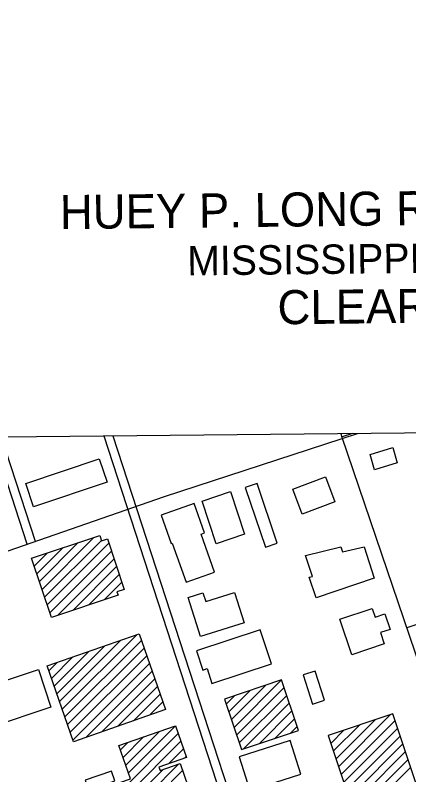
# Model space of a CAD drawing. Extents: x 3625074 to 3663148, y 511451 to 537151.
# Drawn here: x 3642626 to 3643969, y 530563 to 533151 of the extents above; entities that cross this region are included whole.
import ezdxf

# ---------------------------------------------------------------- set-up
doc = ezdxf.new("R2010")
doc.units = 0
for name, color, linetype in [('V-ANNO-SYMB', 7, 'Continuous'), ('V-BLDG-OTLN', 7, 'Continuous'), ('V-ROAD-CNTR', 7, 'Continuous')]:
    doc.layers.add(name, color=color, linetype=linetype)

msp = doc.modelspace()

# ---------------------------------------------------------------- linework, layer by layer
at = {"layer": 'V-ANNO-SYMB'}
msp.add_lwpolyline([(3635134.1, 534859.2), (3646887.7, 534977.1), (3646920, 531757), (3635166.4, 531639)], close=True, dxfattribs=at)
at = {"layer": 'V-BLDG-OTLN'}
for p, q in [((3642717.8, 531194.8), (3642894.7, 531371.7)), ((3642708.9, 531221.3), (3642841.6, 531354)), ((3642726.6, 531168.2), (3642920.3, 531361.9)), ((3642735.5, 531141.7), (3642945.7, 531352)), ((3642691.2, 531274.3), (3642735.4, 531318.5)), ((3642700.1, 531247.8), (3642788.5, 531336.2)), ((3642744.3, 531115.2), (3642954.5, 531325.5)), ((3642770.7, 531106.3), (3642963.4, 531298.9)), ((3642823.8, 531124), (3642972.2, 531272.4)), ((3642876.9, 531141.7), (3642981.1, 531245.9)), ((3642930, 531159.5), (3642989.9, 531219.4)), ((3642786.7, 530786.6), (3643040.6, 531040.6)), ((3642777.5, 530812.8), (3642986.3, 531021.6)), ((3642795.8, 530760.4), (3643056.6, 531021.2)), ((3642759.2, 530865.2), (3642877.7, 530983.7)), ((3642768.4, 530839), (3642932, 531002.7)), ((3642805, 530734.2), (3643065.8, 530995)), ((3642750.1, 530891.5), (3642823.4, 530964.7)), ((3642814.1, 530708), (3643074.9, 530968.8)), ((3642740.9, 530917.7), (3642769, 530945.8)), ((3642823.3, 530681.8), (3643084.1, 530942.6)), ((3642867.4, 530690.5), (3643093.2, 530916.4)), ((3642921.7, 530709.5), (3643102.4, 530890.2)), ((3643372.5, 530724.7), (3643534.2, 530886.5)), ((3642976, 530728.5), (3643111.5, 530864)), ((3643354.6, 530777.6), (3643427.5, 530850.5)), ((3643363.5, 530751.2), (3643480.9, 530868.5)), ((3643381.4, 530698.3), (3643543.2, 530860.1)), ((3643030.3, 530747.4), (3643120.6, 530837.8)), ((3643345.7, 530804), (3643374.1, 530832.5)), ((3643390.3, 530671.9), (3643552.1, 530833.6)), ((3643084.6, 530766.4), (3643129.8, 530811.6)), ((3643405.1, 530651.3), (3643561, 530807.2)), ((3643458.5, 530669.3), (3643569.9, 530780.8)), ((3643511.8, 530687.3), (3643578.9, 530754.3)), ((3643719.8, 530616.9), (3643853.4, 530750.5)), ((3643728.6, 530590.4), (3643906.5, 530768.2)), ((3643737.5, 530563.9), (3643921.8, 530748.2)), ((3643012.2, 530569.7), (3643172.6, 530730)), ((3643565.2, 530705.3), (3643587.8, 530727.9)), ((3643711, 530643.4), (3643800.4, 530732.8)), ((3643746.3, 530537.4), (3643930.7, 530721.7)), ((3642895.2, 530417.3), (3643181.9, 530704)), ((3643003.1, 530595.9), (3643118.4, 530711.2)), ((3643693.3, 530696.4), (3643694.3, 530697.4)), ((3643702.1, 530669.9), (3643747.3, 530715.1)), ((3643755.2, 530510.9), (3643939.5, 530695.2)), ((3642904.4, 530391.1), (3643191, 530677.7)), ((3642984.9, 530648.4), (3643010, 530673.5)), ((3642994, 530622.2), (3643064.2, 530692.4)), ((3643764, 530484.4), (3643948.3, 530668.7)), ((3643149.5, 530600.9), (3643200.1, 530651.5)), ((3643772.9, 530457.8), (3643957.2, 530642.2)), ((3643203.7, 530619.7), (3643209.2, 530625.3)), ((3643781.7, 530431.3), (3643966, 530615.7)), ((3642922.6, 530338.6), (3643183.5, 530599.5)), ((3642913.5, 530364.9), (3643129.3, 530580.7)), ((3642971.7, 530352.4), (3643197.1, 530577.7)), ((3643790.6, 530404.8), (3643974.9, 530589.1))]:
    msp.add_line(p, q, dxfattribs=at)
for points in [[(3643929.4, 531625.7), (3643852.1, 531602.5), (3643836.5, 531654.4), (3643913.8, 531677.6)], [(3642939.6, 531559.6), (3642689.3, 531475.9), (3642662.5, 531556), (3642912.8, 531639.7)], [(3643684.7, 531578.1), (3643716.5, 531492.8), (3643604.7, 531451.2), (3643573, 531536.4)], [(3643519.6, 531351.7), (3643450.9, 531555.4), (3643411, 531541.9), (3643479.7, 531338.2)], [(3643360.2, 531527.9), (3643408.6, 531382.6), (3643311.9, 531350.3), (3643263.5, 531495.7)], [(3643236.7, 531487.2), (3643124.1, 531447.8), (3643158, 531351), (3643162.1, 531352.5), (3643208.9, 531219), (3643306.3, 531253.1), (3643260.8, 531383.2), (3643271.8, 531387)], [(3642682.3, 531300.8), (3642914.7, 531378.4), (3642920.7, 531360.6), (3642940.6, 531367.3), (3642998.1, 531195), (3642973.1, 531186.7), (3642977, 531175.2), (3642749.7, 531099.2)], [(3643850.8, 531232.9), (3643652.7, 531165.7), (3643629.1, 531236.3), (3643639.7, 531239.1), (3643615.8, 531310.3), (3643737.1, 531339.3), (3643742.2, 531322.4), (3643816.6, 531339.5)], [(3643406.8, 531081.2), (3643258, 531033.9), (3643215.6, 531167.2), (3643266.5, 531183.4), (3643276.1, 531153.4), (3643373.9, 531184.5)], [(3643774, 530972.2), (3643733.6, 531093.1), (3643843.6, 531129.9), (3643853.4, 531100.6), (3643886.8, 531111.7), (3643904.6, 531058.4), (3643872, 531047.5), (3643884.8, 531009.3)], [(3643462.1, 531057.2), (3643244.2, 530986.1), (3643265.8, 530920.2), (3643280.7, 530925.1), (3643297.2, 530874.4), (3643500.2, 530940.7)], [(3643138.9, 530785.4), (3642825.3, 530675.9), (3642735.2, 530934), (3643048.8, 531043.5)], [(3642500.2, 530853.7), (3642705.4, 530921.8), (3642748, 530793.2), (3642542.9, 530725.1)], [(3643681.6, 530817.2), (3643649.5, 530916.7), (3643608.1, 530903.4), (3643640.1, 530803.8)], [(3643534.2, 530886.5), (3643340, 530820.9), (3643398, 530648.9), (3643592.3, 530714.5)], [(3644107.5, 530191.5), (3643914.3, 530770.8), (3643693.1, 530697), (3643886.3, 530117.7)], [(3643242.7, 530446.5), (3642923.6, 530335.7), (3642867.5, 530497.1), (3643019.1, 530549.8), (3642979.8, 530663), (3643172.8, 530730.1), (3643210.4, 530622), (3643116.5, 530589.4), (3643120.6, 530577.7), (3643188.9, 530601.4)], [(3643563.6, 530679.8), (3643389.7, 530624), (3643426.4, 530509.7), (3643600.3, 530565.5)], [(3642955.2, 530575.2), (3642865.4, 530544.5), (3642876.7, 530511.4), (3642966.5, 530542.2)]]:
    msp.add_lwpolyline(points, close=True, dxfattribs=at)
at = {"layer": 'V-ROAD-CNTR'}
for points in [[(3642667.1, 531348.8), (3642548, 531713.1)], [(3642695.6, 531358.1), (3642579.5, 531713.4)], [(3643667.5, 529452.2), (3642929.3, 531716.9)], [(3643696, 529461.5), (3642960.8, 531717.2)], [(3643135.9, 531511.3), (3643794, 531725.6)], [(3643736.9, 531725), (3643740.7, 531713.8)], [(3643740.7, 531713.8), (3644219.5, 530304.8), (3644528.6, 529373.5)], [(3643776.1, 531725.4), (3643741.6, 531714.2)], [(3642576.4, 531317), (3643135.9, 531511.3)], [(3644448.2, 531227), (3643961.6, 531063.9)]]:
    msp.add_lwpolyline(points, dxfattribs=at)

# ---------------------------------------------------------------- texts
at = {"layer": 'V-ANNO-SYMB'}
for s, height, rotation, p in [('HUEY P. LONG R.R. AND HWY. BRIDGE', 115.999, 0.65, (3642779.4, 532421.7)), ('MISSISSIPPI RIVER MILE 106.1', 100, 0.65, (3643213.5, 532264)), ('CLEARANCE DATA', 116, 0.575, (3643521.3, 532097.7))]:
    msp.add_text(s, height=height, rotation=rotation, dxfattribs=at).set_placement(p)

doc.saveas('drawing.dxf')
